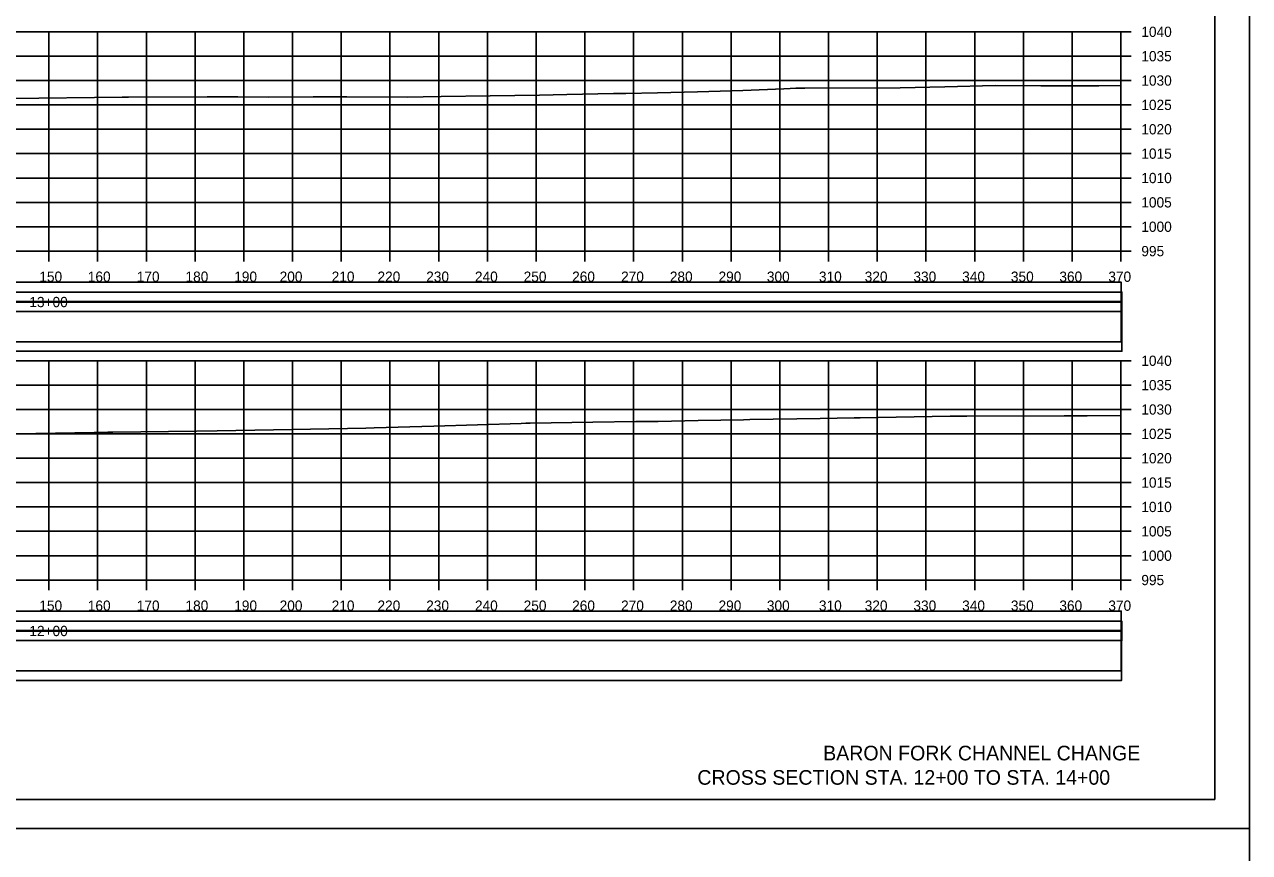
# Model space of a CAD drawing. Extents: x 1370565 to 1374448, y 301010 to 304637.
# Drawn here: x 1374196.5 to 1374447.9, y 302368.1 to 302538 of the extents above; entities that cross this region are included whole.
import ezdxf

# ---------------------------------------------------------------- set-up
doc = ezdxf.new("R2010")
doc.units = 0
for name, color, linetype in [('Default', 7, 'Continuous'), ('R_Axis', 7, 'Continuous'), ('R_Axis Annot', 7, 'Continuous'), ('R_Border', 7, 'Continuous'), ('R_Draft', 7, 'Continuous'), ('R_Drive', 7, 'Continuous'), ('R_Exist Surface', 7, 'Continuous'), ('R_Grid', 7, 'Continuous'), ('R_No Plot', 7, 'Continuous')]:
    doc.layers.add(name, color=color, linetype=linetype)

msp = doc.modelspace()

# ---------------------------------------------------------------- linework, layer by layer
at = {"layer": 'Default'}
for points in [[(1373981.44, 302481.11), (1374421.61, 302481.11), (1374421.61, 302485.1), (1373981.44, 302485.1)], [(1373981.44, 302472.88), (1374421.61, 302472.88), (1374421.61, 302481.02), (1373981.44, 302481.02)], [(1373981.44, 302413.61), (1374421.61, 302413.61), (1374421.61, 302417.6), (1373981.44, 302417.6)], [(1373981.44, 302405.38), (1374421.61, 302405.38), (1374421.61, 302413.52), (1373981.44, 302413.52)]]:
    msp.add_lwpolyline(points, close=True, dxfattribs=at)
at = {"layer": 'R_Axis'}
for p, q in [((1374421.52, 302491.48), (1374421.52, 302536.48)), ((1374423.62, 302536.48), (1374421.52, 302536.48)), ((1374423.62, 302531.48), (1374421.52, 302531.48)), ((1374423.62, 302526.48), (1374421.52, 302526.48)), ((1374423.62, 302521.48), (1374421.52, 302521.48)), ((1374423.62, 302516.48), (1374421.52, 302516.48)), ((1374423.62, 302511.48), (1374421.52, 302511.48)), ((1374423.62, 302506.48), (1374421.52, 302506.48)), ((1374423.62, 302501.48), (1374421.52, 302501.48)), ((1374423.62, 302496.48), (1374421.52, 302496.48)), ((1373981.52, 302491.48), (1374421.52, 302491.48)), ((1374201.52, 302489.38), (1374201.52, 302491.48)), ((1374211.52, 302489.38), (1374211.52, 302491.48)), ((1374221.52, 302489.38), (1374221.52, 302491.48)), ((1374231.52, 302489.38), (1374231.52, 302491.48)), ((1374241.52, 302489.38), (1374241.52, 302491.48)), ((1374251.52, 302489.38), (1374251.52, 302491.48)), ((1374261.52, 302489.38), (1374261.52, 302491.48)), ((1374271.52, 302489.38), (1374271.52, 302491.48)), ((1374281.52, 302489.38), (1374281.52, 302491.48)), ((1374291.52, 302489.38), (1374291.52, 302491.48)), ((1374301.52, 302489.38), (1374301.52, 302491.48)), ((1374311.52, 302489.38), (1374311.52, 302491.48)), ((1374321.52, 302489.38), (1374321.52, 302491.48)), ((1374331.52, 302489.38), (1374331.52, 302491.48)), ((1374341.52, 302489.38), (1374341.52, 302491.48)), ((1374351.52, 302489.38), (1374351.52, 302491.48)), ((1374361.52, 302489.38), (1374361.52, 302491.48)), ((1374371.52, 302489.38), (1374371.52, 302491.48)), ((1374381.52, 302489.38), (1374381.52, 302491.48)), ((1374391.52, 302489.38), (1374391.52, 302491.48)), ((1374401.52, 302489.38), (1374401.52, 302491.48)), ((1374411.52, 302489.38), (1374411.52, 302491.48)), ((1374421.52, 302489.38), (1374421.52, 302491.48)), ((1374423.62, 302491.48), (1374421.52, 302491.48)), ((1374421.52, 302423.98), (1374421.52, 302468.98)), ((1374423.62, 302468.98), (1374421.52, 302468.98)), ((1374423.62, 302463.98), (1374421.52, 302463.98)), ((1374423.62, 302458.98), (1374421.52, 302458.98)), ((1374423.62, 302453.98), (1374421.52, 302453.98)), ((1374423.62, 302448.98), (1374421.52, 302448.98)), ((1374423.62, 302443.98), (1374421.52, 302443.98)), ((1374423.62, 302438.98), (1374421.52, 302438.98)), ((1374423.62, 302433.98), (1374421.52, 302433.98)), ((1374423.62, 302428.98), (1374421.52, 302428.98)), ((1373981.52, 302423.98), (1374421.52, 302423.98)), ((1374201.52, 302421.88), (1374201.52, 302423.98)), ((1374211.52, 302421.88), (1374211.52, 302423.98)), ((1374221.52, 302421.88), (1374221.52, 302423.98)), ((1374231.52, 302421.88), (1374231.52, 302423.98)), ((1374241.52, 302421.88), (1374241.52, 302423.98)), ((1374251.52, 302421.88), (1374251.52, 302423.98)), ((1374261.52, 302421.88), (1374261.52, 302423.98)), ((1374271.52, 302421.88), (1374271.52, 302423.98)), ((1374281.52, 302421.88), (1374281.52, 302423.98)), ((1374291.52, 302421.88), (1374291.52, 302423.98)), ((1374301.52, 302421.88), (1374301.52, 302423.98)), ((1374311.52, 302421.88), (1374311.52, 302423.98)), ((1374321.52, 302421.88), (1374321.52, 302423.98)), ((1374331.52, 302421.88), (1374331.52, 302423.98)), ((1374341.52, 302421.88), (1374341.52, 302423.98)), ((1374351.52, 302421.88), (1374351.52, 302423.98)), ((1374361.52, 302421.88), (1374361.52, 302423.98)), ((1374371.52, 302421.88), (1374371.52, 302423.98)), ((1374381.52, 302421.88), (1374381.52, 302423.98)), ((1374391.52, 302421.88), (1374391.52, 302423.98)), ((1374401.52, 302421.88), (1374401.52, 302423.98)), ((1374411.52, 302421.88), (1374411.52, 302423.98)), ((1374421.52, 302421.88), (1374421.52, 302423.98)), ((1374423.62, 302423.98), (1374421.52, 302423.98))]:
    msp.add_line(p, q, dxfattribs=at)
at = {"layer": 'R_Border'}
for q in [(1374440.79, 302687.17), (1373966.52, 302378.98)]:
    msp.add_line((1374440.79, 302378.98), q, dxfattribs=at)
at = {"layer": 'R_Drive'}
for points in [[(1373981.52, 302479.07), (1374421.73, 302479.07), (1374421.73, 302483.07), (1373981.52, 302483.07)], [(1373981.52, 302470.93), (1374421.73, 302470.93), (1374421.73, 302479.07), (1373981.52, 302479.07)], [(1373981.52, 302411.55), (1374421.73, 302411.55), (1374421.73, 302415.54), (1373981.52, 302415.54)], [(1373981.52, 302403.4), (1374421.66, 302403.4), (1374421.66, 302411.55), (1373981.52, 302411.55)]]:
    msp.add_lwpolyline(points, close=True, dxfattribs=at)
at = {"layer": 'R_Exist Surface'}
for points in [[(1374193.8, 302522.8), (1374216.53, 302523.07), (1374217.41, 302523.08), (1374217.86, 302523.07), (1374233.99, 302523.12), (1374240.32, 302523.13), (1374246.68, 302523.09), (1374255.75, 302523.11), (1374262.69, 302523.13), (1374275.09, 302523.1), (1374278.33, 302523.11), (1374282, 302523.18), (1374292.1, 302523.34), (1374302.18, 302523.51), (1374307.79, 302523.61), (1374317.42, 302523.79), (1374319.89, 302523.85), (1374326.45, 302523.97), (1374334.66, 302524.19), (1374343.92, 302524.46), (1374352.35, 302524.8), (1374353.62, 302524.86), (1374354.81, 302524.88), (1374356.66, 302524.9), (1374376.24, 302524.97), (1374385.38, 302525.2), (1374395.74, 302525.46), (1374405.13, 302525.41), (1374413.76, 302525.37), (1374416.99, 302525.42), (1374421.52, 302525.49)], [(1374194.86, 302453.99), (1374210.81, 302454.28), (1374213.59, 302454.32), (1374214.61, 302454.34), (1374231.84, 302454.52), (1374236.04, 302454.57), (1374247.58, 302454.8), (1374266.55, 302455.16), (1374268.29, 302455.19), (1374280.55, 302455.53), (1374298.47, 302456.12), (1374299.38, 302456.14), (1374300.32, 302456.16), (1374313.12, 302456.38), (1374321.95, 302456.49), (1374326.54, 302456.52), (1374334.78, 302456.71), (1374344.1, 302456.86), (1374345.37, 302456.91), (1374359.79, 302457.14), (1374366.78, 302457.25), (1374368.03, 302457.27), (1374386.51, 302457.58), (1374388.16, 302457.59), (1374389.88, 302457.59), (1374409.91, 302457.66), (1374414.6, 302457.71), (1374421.52, 302457.77)]]:
    msp.add_lwpolyline(points, dxfattribs=at)
at = {"layer": 'R_Grid'}
for p, q in [((1373981.52, 302536.48), (1374421.52, 302536.48)), ((1374201.52, 302491.48), (1374201.52, 302536.48)), ((1374211.52, 302491.48), (1374211.52, 302536.48)), ((1374221.52, 302491.48), (1374221.52, 302536.48)), ((1374231.52, 302491.48), (1374231.52, 302536.48)), ((1374241.52, 302491.48), (1374241.52, 302536.48)), ((1374251.52, 302491.48), (1374251.52, 302536.48)), ((1374261.52, 302491.48), (1374261.52, 302536.48)), ((1374271.52, 302491.48), (1374271.52, 302536.48)), ((1374281.52, 302491.48), (1374281.52, 302536.48)), ((1374291.52, 302491.48), (1374291.52, 302536.48)), ((1374301.52, 302491.48), (1374301.52, 302536.48)), ((1374311.52, 302491.48), (1374311.52, 302536.48)), ((1374321.52, 302491.48), (1374321.52, 302536.48)), ((1374331.52, 302491.48), (1374331.52, 302536.48)), ((1374341.52, 302491.48), (1374341.52, 302536.48)), ((1374351.52, 302491.48), (1374351.52, 302536.48)), ((1374361.52, 302491.48), (1374361.52, 302536.48)), ((1374371.52, 302491.48), (1374371.52, 302536.48)), ((1374381.52, 302491.48), (1374381.52, 302536.48)), ((1374391.52, 302491.48), (1374391.52, 302536.48)), ((1374401.52, 302491.48), (1374401.52, 302536.48)), ((1374411.52, 302491.48), (1374411.52, 302536.48)), ((1374421.52, 302491.48), (1374421.52, 302536.48)), ((1373981.52, 302531.48), (1374421.52, 302531.48)), ((1373981.52, 302526.48), (1374421.52, 302526.48)), ((1373981.52, 302521.48), (1374421.52, 302521.48)), ((1373981.52, 302516.48), (1374421.52, 302516.48)), ((1373981.52, 302511.48), (1374421.52, 302511.48)), ((1373981.52, 302506.48), (1374421.52, 302506.48)), ((1373981.52, 302501.48), (1374421.52, 302501.48)), ((1373981.52, 302496.48), (1374421.52, 302496.48)), ((1373981.52, 302491.48), (1374421.52, 302491.48)), ((1373981.52, 302468.98), (1374421.52, 302468.98)), ((1374201.52, 302423.98), (1374201.52, 302468.98)), ((1374211.52, 302423.98), (1374211.52, 302468.98)), ((1374221.52, 302423.98), (1374221.52, 302468.98)), ((1374231.52, 302423.98), (1374231.52, 302468.98)), ((1374241.52, 302423.98), (1374241.52, 302468.98)), ((1374251.52, 302423.98), (1374251.52, 302468.98)), ((1374261.52, 302423.98), (1374261.52, 302468.98)), ((1374271.52, 302423.98), (1374271.52, 302468.98)), ((1374281.52, 302423.98), (1374281.52, 302468.98)), ((1374291.52, 302423.98), (1374291.52, 302468.98)), ((1374301.52, 302423.98), (1374301.52, 302468.98)), ((1374311.52, 302423.98), (1374311.52, 302468.98)), ((1374321.52, 302423.98), (1374321.52, 302468.98)), ((1374331.52, 302423.98), (1374331.52, 302468.98)), ((1374341.52, 302423.98), (1374341.52, 302468.98)), ((1374351.52, 302423.98), (1374351.52, 302468.98)), ((1374361.52, 302423.98), (1374361.52, 302468.98)), ((1374371.52, 302423.98), (1374371.52, 302468.98)), ((1374381.52, 302423.98), (1374381.52, 302468.98)), ((1374391.52, 302423.98), (1374391.52, 302468.98)), ((1374401.52, 302423.98), (1374401.52, 302468.98)), ((1374411.52, 302423.98), (1374411.52, 302468.98)), ((1374421.52, 302423.98), (1374421.52, 302468.98)), ((1373981.52, 302463.98), (1374421.52, 302463.98)), ((1373981.52, 302458.98), (1374421.52, 302458.98)), ((1373981.52, 302453.98), (1374421.52, 302453.98)), ((1373981.52, 302448.98), (1374421.52, 302448.98)), ((1373981.52, 302443.98), (1374421.52, 302443.98)), ((1373981.52, 302438.98), (1374421.52, 302438.98)), ((1373981.52, 302433.98), (1374421.52, 302433.98)), ((1373981.52, 302428.98), (1374421.52, 302428.98)), ((1373981.52, 302423.98), (1374421.52, 302423.98))]:
    msp.add_line(p, q, dxfattribs=at)
at = {"layer": 'R_No Plot'}
for p, q in [((1373947.92, 302373.01), (1374447.92, 302373.01)), ((1373947.92, 302373), (1374447.92, 302373))]:
    msp.add_line(p, q, dxfattribs=at)
for points in [[(1373947.91, 302693.01), (1374447.92, 302693.01), (1374447.92, 302373), (1373947.91, 302373)], [(1374317.4, 302687.17), (1374346.83, 302687.17), (1374346.83, 302672.35), (1374371, 302672.35), (1374405.8, 302672.35), (1374405.98, 302630.11), (1374440.79, 302630.11), (1374440.79, 302378.98), (1373966.52, 302378.98), (1373966.52, 302687.17)], [(1373947.91, 302373), (1374447.92, 302373), (1374447.92, 302053), (1373947.91, 302053)]]:
    msp.add_lwpolyline(points, close=True, dxfattribs=at)

# ---------------------------------------------------------------- texts
at = {"layer": 'R_Axis Annot'}
for s, p in [('1040', (1374425.72, 302535.43)), ('1035', (1374425.72, 302530.43)), ('1030', (1374425.72, 302525.43)), ('1025', (1374425.72, 302520.43)), ('1020', (1374425.72, 302515.43)), ('1015', (1374425.72, 302510.43)), ('1010', (1374425.72, 302505.43)), ('1005', (1374425.72, 302500.43)), ('1000', (1374425.72, 302495.43)), ('995', (1374425.72, 302490.43)), ('150', (1374199.55, 302485.18)), ('160', (1374209.5, 302485.18)), ('170', (1374219.55, 302485.18)), ('180', (1374229.55, 302485.18)), ('190', (1374239.55, 302485.18)), ('200', (1374248.87, 302485.18)), ('210', (1374259.55, 302485.18)), ('220', (1374268.95, 302485.18)), ('230', (1374278.95, 302485.18)), ('240', (1374288.95, 302485.18)), ('250', (1374298.95, 302485.18)), ('260', (1374308.9, 302485.18)), ('270', (1374318.95, 302485.18)), ('280', (1374328.95, 302485.18)), ('290', (1374338.95, 302485.18)), ('300', (1374348.87, 302485.18)), ('310', (1374359.55, 302485.18)), ('320', (1374368.95, 302485.18)), ('330', (1374378.95, 302485.18)), ('340', (1374388.95, 302485.18)), ('350', (1374398.95, 302485.18)), ('360', (1374408.9, 302485.18)), ('370', (1374418.95, 302485.18)), ('13+00', (1374197.5, 302479.98)), ('1040', (1374425.72, 302467.93)), ('1035', (1374425.72, 302462.93)), ('1030', (1374425.72, 302457.93)), ('1025', (1374425.72, 302452.93)), ('1020', (1374425.72, 302447.93)), ('1015', (1374425.72, 302442.93)), ('1010', (1374425.72, 302437.93)), ('1005', (1374425.72, 302432.93)), ('1000', (1374425.72, 302427.93)), ('995', (1374425.72, 302422.93)), ('150', (1374199.55, 302417.68)), ('160', (1374209.5, 302417.68)), ('170', (1374219.55, 302417.68)), ('180', (1374229.55, 302417.68)), ('190', (1374239.55, 302417.68)), ('200', (1374248.87, 302417.68)), ('210', (1374259.55, 302417.68)), ('220', (1374268.95, 302417.68)), ('230', (1374278.95, 302417.68)), ('240', (1374288.95, 302417.68)), ('250', (1374298.95, 302417.68)), ('260', (1374308.9, 302417.68)), ('270', (1374318.95, 302417.68)), ('280', (1374328.95, 302417.68)), ('290', (1374338.95, 302417.68)), ('300', (1374348.87, 302417.68)), ('310', (1374359.55, 302417.68)), ('320', (1374368.95, 302417.68)), ('330', (1374378.95, 302417.68)), ('340', (1374388.95, 302417.68)), ('350', (1374398.95, 302417.68)), ('360', (1374408.9, 302417.68)), ('370', (1374418.95, 302417.68)), ('12+00', (1374197.5, 302412.48))]:
    msp.add_text(s, height=2.1, dxfattribs=at).set_placement(p)
at = {"layer": 'R_Draft'}
for s, p in [(' BARON FORK CHANNEL CHANGE', (1374359.31, 302386.98)), ('CROSS SECTION STA. 12+00 TO STA. 14+00', (1374334.6, 302381.98))]:
    msp.add_text(s, height=3, dxfattribs=at).set_placement(p)

doc.saveas('drawing.dxf')
